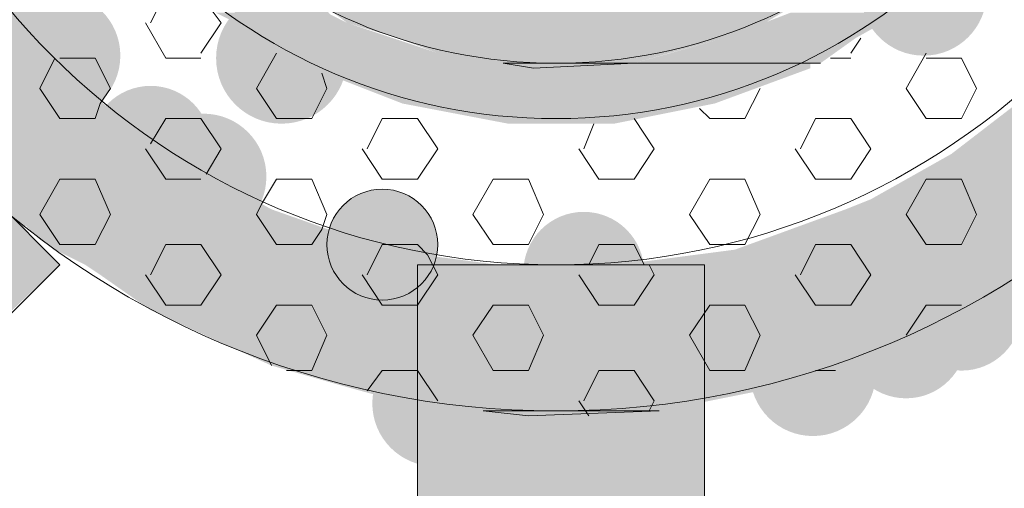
# Model space of a CAD drawing. Extents: x 3940905 to 4145695, y 925352 to 1109797.
# Tile 783 of 1056: x 4038966 to 4039066, y 1099836 to 1099883. Entities that reach past the tile are written whole.
import ezdxf

# ---------------------------------------------------------------- set-up
doc = ezdxf.new("R2010")
doc.units = 0
doc.header["$LTSCALE"] = 750
doc.header["$MEASUREMENT"] = 0
doc.layers.add('CKD Equipments', color=252, linetype='CONTINUOUS', lineweight=0)

msp = doc.modelspace()

# ---------------------------------------------------------------- hatches: boundary and pattern name
at = {"layer": 'CKD Equipments', "true_color": 0x808080}
h = msp.add_hatch(color=8, dxfattribs=at)
edge = h.paths.add_edge_path(flags=16)
edge.add_arc((4039057.482, 1099886.06), 6.36, 0, 360)
h = msp.add_hatch(color=8, dxfattribs=at)
h.paths.add_polyline_path([(4038969.203, 1099880.464), (4038946.306, 1099886.06), (4038964.115, 1099886.06)])
h.paths.add_polyline_path([(4038949.868, 1099880.464), (4038969.203, 1099880.464), (4038946.306, 1099886.06)])
h = msp.add_hatch(color=8, dxfattribs=at)
edge = h.paths.add_edge_path(flags=16)
edge.add_arc((4038969.966, 1099879.7), 6.353, 0, 360)
h = msp.add_hatch(color=8, dxfattribs=at)
edge = h.paths.add_edge_path(flags=16)
edge.add_arc((4038992.608, 1099879.446), 6.615, 0, 360)
h = msp.add_hatch(color=8, dxfattribs=at)
h.paths.add_polyline_path([(4039041.454, 1099883.008), (4038997.187, 1099884.534), (4039043.998, 1099884.534)])
h.paths.add_polyline_path([(4038999.223, 1099883.008), (4039041.454, 1099883.008), (4038997.187, 1099884.534)])
h = msp.add_hatch(color=8, dxfattribs=at)
h.paths.add_polyline_path([(4038999.223, 1099883.008), (4038985.993, 1099884.025), (4038997.187, 1099884.025)])
h.paths.add_polyline_path([(4038988.029, 1099883.008), (4038999.223, 1099883.008), (4038985.993, 1099884.025)])
h = msp.add_hatch(color=8, dxfattribs=at)
h.paths.add_polyline_path([(4039050.613, 1099881.481), (4039043.998, 1099884.025), (4039055.192, 1099884.025)])
h.paths.add_polyline_path([(4039037.384, 1099881.481), (4039050.613, 1099881.481), (4039043.998, 1099884.025)])
h = msp.add_hatch(color=8, dxfattribs=at)
h.paths.add_polyline_path([(4039008.381, 1099879.955), (4038988.029, 1099883.008), (4038999.223, 1099883.008)])
h.paths.add_polyline_path([(4038993.117, 1099879.955), (4039008.381, 1099879.955), (4038988.029, 1099883.008)])
h = msp.add_hatch(color=8, dxfattribs=at)
h.paths.add_polyline_path([(4039037.384, 1099881.481), (4038999.223, 1099883.008), (4039041.454, 1099883.008)])
h.paths.add_polyline_path([(4039004.311, 1099881.481), (4039037.384, 1099881.481), (4038999.223, 1099883.008)])
h = msp.add_hatch(color=8, dxfattribs=at)
h.paths.add_polyline_path([(4039031.787, 1099879.955), (4039004.311, 1099881.481), (4039037.384, 1099881.481)])
h.paths.add_polyline_path([(4039008.381, 1099879.955), (4039031.787, 1099879.955), (4039004.311, 1099881.481)])
h = msp.add_hatch(color=8, dxfattribs=at)
h.paths.add_polyline_path([(4039047.051, 1099878.937), (4039037.384, 1099881.481), (4039050.613, 1099881.481)])
h.paths.add_polyline_path([(4039028.225, 1099878.937), (4039047.051, 1099878.937), (4039037.384, 1099881.481)])
h = msp.add_hatch(color=8, dxfattribs=at)
h.paths.add_polyline_path([(4038971.747, 1099876.902), (4038949.868, 1099880.464), (4038969.203, 1099880.464)])
h.paths.add_polyline_path([(4038952.412, 1099876.902), (4038971.747, 1099876.902), (4038949.868, 1099880.464)])
at = {"layer": 'CKD Equipments', "true_color": 0xff0000}
h = msp.add_hatch(color=1, dxfattribs=at)
h.paths.add_polyline_path([(4038970.22, 1099858.585), (4038928.498, 1099858.585), (4038949.359, 1099879.446)])
h.paths.add_polyline_path([(4038918.321, 1099848.408), (4038970.22, 1099858.585), (4038928.498, 1099858.585)])
h.paths.add_polyline_path([(4038959.535, 1099848.408), (4038918.321, 1099848.408), (4038970.22, 1099858.585)])
at = {"layer": 'CKD Equipments', "true_color": 0x808080}
h = msp.add_hatch(color=8, dxfattribs=at)
h.paths.add_polyline_path([(4039017.54, 1099878.937), (4038993.117, 1099879.955), (4039008.381, 1099879.955)])
h.paths.add_polyline_path([(4038995.152, 1099878.937), (4039017.54, 1099878.937), (4038993.117, 1099879.955)])
h = msp.add_hatch(color=8, dxfattribs=at)
h.paths.add_polyline_path([(4039028.225, 1099878.937), (4039008.381, 1099879.955), (4039031.787, 1099879.955)])
h.paths.add_polyline_path([(4039014.996, 1099878.937), (4039028.225, 1099878.937), (4039008.381, 1099879.955)])
h = msp.add_hatch(color=8, dxfattribs=at)
h.paths.add_polyline_path([(4039018.049, 1099878.428), (4038995.152, 1099878.937), (4039017.54, 1099878.937)])
h.paths.add_polyline_path([(4038995.661, 1099878.428), (4039018.049, 1099878.428), (4038995.152, 1099878.937)])
h = msp.add_hatch(color=8, dxfattribs=at)
h.paths.add_polyline_path([(4039036.366, 1099874.867), (4038995.661, 1099878.428), (4039046.033, 1099878.428)])
h.paths.add_polyline_path([(4039004.82, 1099874.867), (4039036.366, 1099874.867), (4038995.661, 1099878.428)])
h = msp.add_hatch(color=8, dxfattribs=at)
h.paths.add_polyline_path([(4039046.033, 1099878.428), (4039021.102, 1099878.937), (4039046.033, 1099878.937)])
h.paths.add_polyline_path([(4039018.049, 1099878.428), (4039046.033, 1099878.428), (4039021.102, 1099878.937)])
h = msp.add_hatch(color=8, dxfattribs=at)
h.paths.add_polyline_path([(4038980.905, 1099870.287), (4038952.412, 1099876.902), (4038971.747, 1099876.902)])
h.paths.add_polyline_path([(4038958.518, 1099870.287), (4038980.905, 1099870.287), (4038952.412, 1099876.902)])
h = msp.add_hatch(color=8, dxfattribs=at)
edge = h.paths.add_edge_path(flags=16)
edge.add_arc((4038979.379, 1099870.542), 6.106, 0, 360)
h = msp.add_hatch(color=8, dxfattribs=at)
h.paths.add_polyline_path([(4039026.19, 1099872.831), (4039004.82, 1099874.867), (4039036.366, 1099874.867)])
h.paths.add_polyline_path([(4039015.505, 1099872.831), (4039026.19, 1099872.831), (4039004.82, 1099874.867)])
h = msp.add_hatch(color=8, dxfattribs=at)
h.paths.add_polyline_path([(4039082.668, 1099869.778), (4039066.895, 1099874.867), (4039087.247, 1099874.867)])
h.paths.add_polyline_path([(4039060.28, 1099869.778), (4039082.668, 1099869.778), (4039066.895, 1099874.867)])
h = msp.add_hatch(color=8, dxfattribs=at)
edge = h.paths.add_edge_path(flags=16)
edge.add_arc((4038962.079, 1099867.234), 6.615, 0, 360)
h = msp.add_hatch(color=8, dxfattribs=at)
edge = h.paths.add_edge_path(flags=16)
edge.add_arc((4038984.721, 1099867.489), 6.353, 0, 360)
h = msp.add_hatch(color=8, dxfattribs=at)
h.paths.add_polyline_path([(4038981.414, 1099869.778), (4038958.518, 1099870.287), (4038980.905, 1099870.287)])
h.paths.add_polyline_path([(4038958.518, 1099869.778), (4038981.414, 1099869.778), (4038958.518, 1099870.287)])
h = msp.add_hatch(color=8, dxfattribs=at)
h.paths.add_polyline_path([(4038991.59, 1099864.182), (4038958.518, 1099869.778), (4038981.414, 1099869.778)])
h.paths.add_polyline_path([(4038965.132, 1099864.182), (4038991.59, 1099864.182), (4038958.518, 1099869.778)])
h = msp.add_hatch(color=8, dxfattribs=at)
h.paths.add_polyline_path([(4039078.089, 1099865.199), (4039060.28, 1099869.778), (4039082.668, 1099869.778)])
h.paths.add_polyline_path([(4039052.139, 1099865.199), (4039078.089, 1099865.199), (4039060.28, 1099869.778)])
h = msp.add_hatch(color=8, dxfattribs=at)
edge = h.paths.add_edge_path(flags=16)
edge.add_arc((4039002.784, 1099860.62), 5.597, 0, 360)
h = msp.add_hatch(color=8, dxfattribs=at)
h.paths.add_polyline_path([(4039076.562, 1099864.182), (4039052.139, 1099865.199), (4039078.089, 1099865.199)])
h.paths.add_polyline_path([(4039049.595, 1099864.182), (4039076.562, 1099864.182), (4039052.139, 1099865.199)])
h = msp.add_hatch(color=8, dxfattribs=at)
h.paths.add_polyline_path([(4039000.24, 1099861.129), (4038965.132, 1099864.182), (4038991.59, 1099864.182)])
h.paths.add_polyline_path([(4038968.185, 1099861.129), (4039000.24, 1099861.129), (4038965.132, 1099864.182)])
h = msp.add_hatch(color=8, dxfattribs=at)
edge = h.paths.add_edge_path(flags=16)
edge.add_arc((4039023.137, 1099857.821), 6.106, 0, 360)
h = msp.add_hatch(color=8, dxfattribs=at)
h.paths.add_polyline_path([(4039071.474, 1099860.111), (4039049.595, 1099864.182), (4039076.562, 1099864.182)])
h.paths.add_polyline_path([(4039038.401, 1099860.111), (4039071.474, 1099860.111), (4039049.595, 1099864.182)])
h = msp.add_hatch(color=8, dxfattribs=at)
edge = h.paths.add_edge_path(flags=16)
edge.add_arc((4039066.64, 1099857.313), 6.353, 0, 360)
h = msp.add_hatch(color=8, dxfattribs=at)
h.paths.add_polyline_path([(4039002.784, 1099860.111), (4038968.185, 1099861.129), (4039000.24, 1099861.129)])
h.paths.add_polyline_path([(4038969.711, 1099860.111), (4039002.784, 1099860.111), (4038968.185, 1099861.129)])
h = msp.add_hatch(color=8, dxfattribs=at)
h.paths.add_polyline_path([(4039014.487, 1099858.585), (4038969.711, 1099860.111), (4039002.784, 1099860.111)])
h.paths.add_polyline_path([(4038972.764, 1099858.585), (4039014.487, 1099858.585), (4038969.711, 1099860.111)])
h = msp.add_hatch(color=8, dxfattribs=at)
h.paths.add_polyline_path([(4039068.93, 1099858.585), (4039038.401, 1099860.111), (4039071.474, 1099860.111)])
h.paths.add_polyline_path([(4039026.698, 1099858.585), (4039068.93, 1099858.585), (4039038.401, 1099860.111)])
h = msp.add_hatch(color=8, dxfattribs=at)
edge = h.paths.add_edge_path(flags=16)
edge.add_arc((4039061.298, 1099854.005), 6.106, 0, 360)
h = msp.add_hatch(color=8, dxfattribs=at)
h.paths.add_polyline_path([(4039067.912, 1099857.567), (4038972.764, 1099858.585), (4039068.93, 1099858.585)])
h.paths.add_polyline_path([(4038974.291, 1099857.567), (4039067.912, 1099857.567), (4038972.764, 1099858.585)])
at = {"layer": 'CKD Equipments', "true_color": 0xff0000}
h = msp.add_hatch(color=1, dxfattribs=at)
h.paths.add_polyline_path([(4039006.346, 1099806.686), (4039035.348, 1099858.585), (4039006.346, 1099858.585)])
h.paths.add_polyline_path([(4039035.348, 1099806.686), (4039006.346, 1099806.686), (4039035.348, 1099858.585)])
at = {"layer": 'CKD Equipments', "true_color": 0x808080}
h = msp.add_hatch(color=8, dxfattribs=at)
h.paths.add_polyline_path([(4039061.298, 1099854.005), (4038974.291, 1099857.567), (4039067.912, 1099857.567)])
h.paths.add_polyline_path([(4038979.379, 1099854.005), (4039061.298, 1099854.005), (4038974.291, 1099857.567)])
h = msp.add_hatch(color=8, dxfattribs=at)
edge = h.paths.add_edge_path(flags=16)
edge.add_arc((4039055.701, 1099851.207), 6.106, 0, 360)
h = msp.add_hatch(color=8, dxfattribs=at)
h.paths.add_polyline_path([(4039056.21, 1099850.952), (4038979.379, 1099854.005), (4039061.298, 1099854.005)])
h.paths.add_polyline_path([(4038985.993, 1099850.952), (4039056.21, 1099850.952), (4038979.379, 1099854.005)])
h = msp.add_hatch(color=8, dxfattribs=at)
edge = h.paths.add_edge_path(flags=16)
edge.add_arc((4039046.288, 1099847.645), 6.353, 0, 360)
h = msp.add_hatch(color=8, dxfattribs=at)
h.paths.add_polyline_path([(4039049.086, 1099848.408), (4038985.993, 1099850.952), (4039056.21, 1099850.952)])
h.paths.add_polyline_path([(4038991.59, 1099848.408), (4039049.086, 1099848.408), (4038985.993, 1099850.952)])
h = msp.add_hatch(color=8, dxfattribs=at)
edge = h.paths.add_edge_path(flags=16)
edge.add_arc((4039008.127, 1099844.592), 6.353, 0, 360)
h = msp.add_hatch(color=8, dxfattribs=at)
h.paths.add_polyline_path([(4039043.489, 1099846.373), (4038991.59, 1099848.408), (4039049.086, 1099848.408)])
h.paths.add_polyline_path([(4038998.714, 1099846.373), (4039043.489, 1099846.373), (4038991.59, 1099848.408)])
h = msp.add_hatch(color=8, dxfattribs=at)
h.paths.add_polyline_path([(4039035.857, 1099844.847), (4038998.714, 1099846.373), (4039043.489, 1099846.373)])
h.paths.add_polyline_path([(4039004.311, 1099844.847), (4039035.857, 1099844.847), (4038998.714, 1099846.373)])
h = msp.add_hatch(color=8, dxfattribs=at)
h.paths.add_polyline_path([(4039030.769, 1099843.829), (4039004.311, 1099844.847), (4039035.857, 1099844.847)])
h.paths.add_polyline_path([(4039012.961, 1099843.829), (4039030.769, 1099843.829), (4039004.311, 1099844.847)])

# ---------------------------------------------------------------- linework, layer by layer
at = {"layer": 'CKD Equipments', "color": 8, "true_color": 0x808080}
for p, q in [((4038980.905, 1099886.06, -7.609), (4038979.379, 1099883.008, -7.609)), ((4038984.976, 1099885.043, -7.609), (4038986.502, 1099883.008, -7.609)), ((4038978.87, 1099883.008, -7.609), (4038980.905, 1099879.446, -7.609)), ((4038986.502, 1099883.008, -7.609), (4038984.467, 1099879.955, -7.609)), ((4039051.121, 1099881.481, -7.609), (4039050.104, 1099879.955, -7.609)), ((4038970.22, 1099858.585, -7.609), (4038949.359, 1099879.446, -7.609)), ((4038969.711, 1099879.446, -7.609), (4038968.185, 1099876.393, -7.609)), ((4038973.782, 1099879.446, -7.609), (4038970.22, 1099879.446, -7.609)), ((4038973.782, 1099879.446, -7.609), (4038975.308, 1099876.393, -7.609)), ((4038984.467, 1099879.446, -7.609), (4038980.905, 1099879.446, -7.609)), ((4038992.099, 1099879.955, -7.609), (4038990.064, 1099876.393, -7.609)), ((4039050.104, 1099879.446, -7.609), (4039048.069, 1099879.446, -7.609)), ((4039057.736, 1099879.955, -7.609), (4039055.701, 1099876.393, -7.609)), ((4039061.298, 1099879.446, -7.609), (4039057.736, 1099879.446, -7.609)), ((4039061.298, 1099879.446, -7.609), (4039062.824, 1099876.393, -7.609)), ((4039018.049, 1099878.428, -7.609), (4039014.996, 1099878.937, -7.609)), ((4039014.996, 1099878.937, -7.609), (4039028.225, 1099878.937, -7.609)), ((4039028.225, 1099878.937, -7.609), (4039018.049, 1099878.428, -7.609)), ((4039021.102, 1099878.937, -7.609), (4039046.033, 1099878.937, -7.609)), ((4039028.225, 1099878.937, -7.609), (4039021.102, 1099878.937, -7.609)), ((4039046.033, 1099878.937, -7.609), (4039028.225, 1099878.937, -7.609)), ((4039046.033, 1099878.937, -7.609), (4039028.225, 1099878.937, -7.609)), ((4039028.225, 1099878.937, -7.609), (4039047.051, 1099878.937, -7.609)), ((4039047.051, 1099878.937, -7.609), (4039046.033, 1099878.937, -7.609)), ((4039046.033, 1099878.937, -7.609), (4039046.033, 1099878.937, -7.609)), ((4038996.679, 1099877.919, -7.609), (4038997.187, 1099876.393, -7.609)), ((4038968.185, 1099876.393, -7.609), (4038970.22, 1099873.34, -7.609)), ((4038975.308, 1099876.393, -7.609), (4038974.291, 1099874.867, -7.609)), ((4038990.064, 1099876.393, -7.609), (4038992.099, 1099873.34, -7.609)), ((4038997.187, 1099876.393, -7.609), (4038995.661, 1099873.34, -7.609)), ((4039040.945, 1099876.393, -7.609), (4039039.419, 1099873.34, -7.609)), ((4039055.701, 1099876.393, -7.609), (4039057.736, 1099873.34, -7.609)), ((4039062.824, 1099876.393, -7.609), (4039061.298, 1099873.34, -7.609)), ((4038974.291, 1099874.867, -7.609), (4038973.782, 1099873.34, -7.609)), ((4039034.839, 1099874.358, -7.609), (4039035.857, 1099873.34, -7.609)), ((4038973.782, 1099873.34, -7.609), (4038970.22, 1099873.34, -7.609)), ((4038980.905, 1099873.34, -7.609), (4038979.379, 1099870.796, -7.609)), ((4038984.467, 1099873.34, -7.609), (4038980.905, 1099873.34, -7.609)), ((4038984.467, 1099873.34, -7.609), (4038986.502, 1099870.287, -7.609)), ((4038995.661, 1099873.34, -7.609), (4038992.099, 1099873.34, -7.609)), ((4039002.784, 1099873.34, -7.609), (4039001.258, 1099870.287, -7.609)), ((4039006.346, 1099873.34, -7.609), (4039002.784, 1099873.34, -7.609)), ((4039006.346, 1099873.34, -7.609), (4039008.381, 1099870.287, -7.609)), ((4039024.154, 1099872.831, -7.609), (4039023.137, 1099870.287, -7.609)), ((4039028.225, 1099873.34, -7.609), (4039030.26, 1099870.287, -7.609)), ((4039039.419, 1099873.34, -7.609), (4039035.857, 1099873.34, -7.609)), ((4039046.542, 1099873.34, -7.609), (4039045.016, 1099870.287, -7.609)), ((4039050.104, 1099873.34, -7.609), (4039046.542, 1099873.34, -7.609)), ((4039050.104, 1099873.34, -7.609), (4039052.139, 1099870.287, -7.609)), ((4039061.298, 1099873.34, -7.609), (4039057.736, 1099873.34, -7.609)), ((4038978.87, 1099870.287, -7.609), (4038980.905, 1099867.234, -7.609)), ((4038986.502, 1099870.287, -7.609), (4038984.976, 1099867.743, -7.609)), ((4039000.749, 1099870.287, -7.609), (4039002.784, 1099867.234, -7.609)), ((4039008.381, 1099870.287, -7.609), (4039006.346, 1099867.234, -7.609)), ((4039022.628, 1099870.287, -7.609), (4039024.663, 1099867.234, -7.609)), ((4039030.26, 1099870.287, -7.609), (4039028.225, 1099867.234, -7.609)), ((4039044.507, 1099870.287, -7.609), (4039046.542, 1099867.234, -7.609)), ((4039052.139, 1099870.287, -7.609), (4039050.104, 1099867.234, -7.609)), ((4038970.22, 1099867.234, -7.609), (4038968.185, 1099863.673, -7.609)), ((4038973.782, 1099867.234, -7.609), (4038970.22, 1099867.234, -7.609)), ((4038973.782, 1099867.234, -7.609), (4038975.308, 1099863.673, -7.609)), ((4038984.467, 1099867.234, -7.609), (4038980.905, 1099867.234, -7.609)), ((4038992.099, 1099867.234, -7.609), (4038990.573, 1099864.69, -7.609)), ((4038995.661, 1099867.234, -7.609), (4038992.099, 1099867.234, -7.609)), ((4038995.661, 1099867.234, -7.609), (4038997.187, 1099863.673, -7.609)), ((4039006.346, 1099867.234, -7.609), (4039002.784, 1099867.234, -7.609)), ((4039013.978, 1099867.234, -7.609), (4039011.943, 1099863.673, -7.609)), ((4039017.54, 1099867.234, -7.609), (4039013.978, 1099867.234, -7.609)), ((4039017.54, 1099867.234, -7.609), (4039019.066, 1099863.673, -7.609)), ((4039028.225, 1099867.234, -7.609), (4039024.663, 1099867.234, -7.609)), ((4039035.857, 1099867.234, -7.609), (4039033.822, 1099863.673, -7.609)), ((4039039.419, 1099867.234, -7.609), (4039035.857, 1099867.234, -7.609)), ((4039039.419, 1099867.234, -7.609), (4039040.945, 1099863.673, -7.609)), ((4039050.104, 1099867.234, -7.609), (4039046.542, 1099867.234, -7.609)), ((4039057.736, 1099867.234, -7.609), (4039055.701, 1099863.673, -7.609)), ((4039061.298, 1099867.234, -7.609), (4039057.736, 1099867.234, -7.609)), ((4039061.298, 1099867.234, -7.609), (4039062.824, 1099863.673, -7.609)), ((4038990.573, 1099864.69, -7.609), (4038990.064, 1099863.673, -7.609)), ((4038968.185, 1099863.673, -7.609), (4038970.22, 1099860.62, -7.609)), ((4038975.308, 1099863.673, -7.609), (4038973.782, 1099860.62, -7.609)), ((4038990.064, 1099863.673, -7.609), (4038992.099, 1099860.62, -7.609)), ((4038997.187, 1099863.673, -7.609), (4038996.679, 1099862.146, -7.609)), ((4039011.943, 1099863.673, -7.609), (4039013.978, 1099860.62, -7.609)), ((4039019.066, 1099863.673, -7.609), (4039017.54, 1099860.62, -7.609)), ((4039033.822, 1099863.673, -7.609), (4039035.857, 1099860.62, -7.609)), ((4039040.945, 1099863.673, -7.609), (4039039.419, 1099860.62, -7.609)), ((4039055.701, 1099863.673, -7.609), (4039057.736, 1099860.62, -7.609)), ((4039062.824, 1099863.673, -7.609), (4039061.298, 1099860.62, -7.609)), ((4038996.679, 1099862.146, -7.609), (4038995.661, 1099860.62, -7.609)), ((4038973.782, 1099860.62, -7.609), (4038970.22, 1099860.62, -7.609)), ((4038980.905, 1099860.62, -7.609), (4038979.379, 1099857.567, -7.609)), ((4038984.467, 1099860.62, -7.609), (4038980.905, 1099860.62, -7.609)), ((4038984.467, 1099860.62, -7.609), (4038986.502, 1099857.567, -7.609)), ((4038995.661, 1099860.62, -7.609), (4038992.099, 1099860.62, -7.609)), ((4039002.784, 1099860.62, -7.609), (4039001.258, 1099857.567, -7.609)), ((4039006.346, 1099860.62, -7.609), (4039002.784, 1099860.62, -7.609)), ((4039006.346, 1099860.62, -7.609), (4039007.364, 1099859.602, -7.609)), ((4039017.54, 1099860.62, -7.609), (4039013.978, 1099860.62, -7.609)), ((4039024.663, 1099860.62, -7.609), (4039023.646, 1099858.585, -7.609)), ((4039028.225, 1099860.62, -7.609), (4039024.663, 1099860.62, -7.609)), ((4039028.225, 1099860.62, -7.609), (4039029.243, 1099858.585, -7.609)), ((4039039.419, 1099860.62, -7.609), (4039035.857, 1099860.62, -7.609)), ((4039046.542, 1099860.62, -7.609), (4039045.016, 1099857.567, -7.609)), ((4039050.104, 1099860.62, -7.609), (4039046.542, 1099860.62, -7.609)), ((4039050.104, 1099860.62, -7.609), (4039052.139, 1099857.567, -7.609)), ((4039061.298, 1099860.62, -7.609), (4039057.736, 1099860.62, -7.609)), ((4039007.364, 1099859.602, -7.609), (4039008.381, 1099857.567, -7.609)), ((4038970.22, 1099858.585, -7.609), (4038876.599, 1099765.472, -7.609)), ((4039006.346, 1099755.296, -7.609), (4039006.346, 1099858.585, -7.609)), ((4039006.346, 1099858.585, -7.609), (4039035.348, 1099858.585, -7.609)), ((4039029.751, 1099858.585, -7.609), (4039030.26, 1099857.567, -7.609)), ((4039035.348, 1099858.585, -7.609), (4039035.348, 1099755.296, -7.609)), ((4038978.87, 1099857.567, -7.609), (4038980.905, 1099854.514, -7.609)), ((4038986.502, 1099857.567, -7.609), (4038984.467, 1099854.514, -7.609)), ((4039000.749, 1099857.567, -7.609), (4039002.784, 1099854.514, -7.609)), ((4039008.381, 1099857.567, -7.609), (4039006.346, 1099854.514, -7.609)), ((4039022.628, 1099857.567, -7.609), (4039024.663, 1099854.514, -7.609)), ((4039030.26, 1099857.567, -7.609), (4039028.225, 1099854.514, -7.609)), ((4039044.507, 1099857.567, -7.609), (4039046.542, 1099854.514, -7.609)), ((4039052.139, 1099857.567, -7.609), (4039050.104, 1099854.514, -7.609)), ((4038984.467, 1099854.514, -7.609), (4038980.905, 1099854.514, -7.609)), ((4038992.099, 1099854.514, -7.609), (4038990.064, 1099851.461, -7.609)), ((4038995.661, 1099854.514, -7.609), (4038992.099, 1099854.514, -7.609)), ((4038995.661, 1099854.514, -7.609), (4038997.187, 1099851.461, -7.609)), ((4039006.346, 1099854.514, -7.609), (4039002.784, 1099854.514, -7.609)), ((4039013.978, 1099854.514, -7.609), (4039011.943, 1099851.461, -7.609)), ((4039017.54, 1099854.514, -7.609), (4039013.978, 1099854.514, -7.609)), ((4039017.54, 1099854.514, -7.609), (4039019.066, 1099851.461, -7.609)), ((4039028.225, 1099854.514, -7.609), (4039024.663, 1099854.514, -7.609)), ((4039035.857, 1099854.514, -7.609), (4039033.822, 1099851.461, -7.609)), ((4039039.419, 1099854.514, -7.609), (4039035.857, 1099854.514, -7.609)), ((4039039.419, 1099854.514, -7.609), (4039040.945, 1099851.461, -7.609)), ((4039050.104, 1099854.514, -7.609), (4039046.542, 1099854.514, -7.609)), ((4039057.736, 1099854.514, -7.609), (4039055.701, 1099851.461, -7.609)), ((4039061.298, 1099854.514, -7.609), (4039057.736, 1099854.514, -7.609)), ((4038990.064, 1099851.461, -7.609), (4038991.59, 1099848.408, -7.609)), ((4038997.187, 1099851.461, -7.609), (4038995.661, 1099847.9, -7.609)), ((4039011.943, 1099851.461, -7.609), (4039013.978, 1099847.9, -7.609)), ((4039019.066, 1099851.461, -7.609), (4039017.54, 1099847.9, -7.609)), ((4039033.822, 1099851.461, -7.609), (4039035.857, 1099847.9, -7.609)), ((4039040.945, 1099851.461, -7.609), (4039039.419, 1099847.9, -7.609)), ((4038995.661, 1099847.9, -7.609), (4038993.117, 1099847.9, -7.609)), ((4039002.784, 1099847.9, -7.609), (4039001.258, 1099845.864, -7.609)), ((4039006.346, 1099847.9, -7.609), (4039002.784, 1099847.9, -7.609)), ((4039006.346, 1099847.9, -7.609), (4039008.381, 1099844.847, -7.609)), ((4039017.54, 1099847.9, -7.609), (4039013.978, 1099847.9, -7.609)), ((4039024.663, 1099847.9, -7.609), (4039023.137, 1099844.847, -7.609)), ((4039028.225, 1099847.9, -7.609), (4039024.663, 1099847.9, -7.609)), ((4039028.225, 1099847.9, -7.609), (4039030.26, 1099844.847, -7.609)), ((4039039.419, 1099847.9, -7.609), (4039035.857, 1099847.9, -7.609)), ((4039048.577, 1099847.9, -7.609), (4039046.542, 1099847.9, -7.609)), ((4039022.628, 1099844.847, -7.609), (4039023.646, 1099843.32, -7.609)), ((4039030.26, 1099844.847, -7.609), (4039029.751, 1099843.829, -7.609)), ((4039017.54, 1099843.32, -7.609), (4039012.961, 1099843.829, -7.609)), ((4039012.961, 1099843.829, -7.609), (4039030.769, 1099843.829, -7.609)), ((4039030.769, 1099843.829, -7.609), (4039017.54, 1099843.32, -7.609))]:
    msp.add_line(p, q, dxfattribs=at)
for centre, radius in [((4039020.338, 1099930.582, -7.609), 86.753), ((4039020.338, 1099930.582, -7.609), 71.997), ((4039020.338, 1099930.582, -7.609), 57.241), ((4039020.338, 1099930.582, -7.609), 51.644), ((4039002.784, 1099860.62, -7.609), 5.597)]:
    msp.add_circle(centre, radius, dxfattribs=at)
for points in [[(4039018.049, 1099878.428, -7.609), (4039014.996, 1099878.937, -7.609), (4039028.225, 1099878.937, -7.609)], [(4039017.54, 1099843.32, -7.609), (4039012.961, 1099843.829, -7.609), (4039030.769, 1099843.829, -7.609)]]:
    msp.add_solid(points, dxfattribs=at)

doc.saveas('drawing.dxf')
